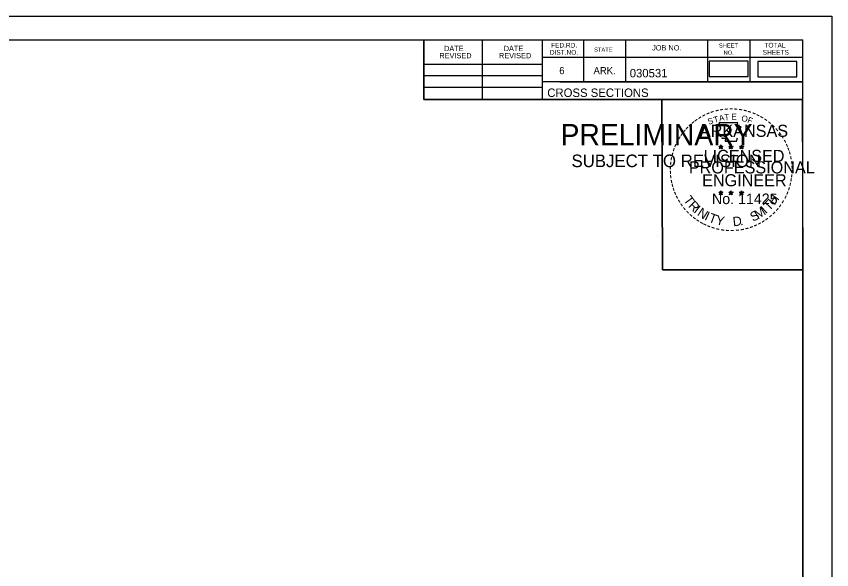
# Model space of a CAD drawing. Extents: x 285 to 4233, y -659 to 3710.
# Drawn here: x 4098.6 to 4233.3, y 182.6 to 274.1 of the extents above; entities that cross this region are included whole.
import ezdxf

# ---------------------------------------------------------------- set-up
doc = ezdxf.new("R2010")
doc.units = 0
for name, color, linetype in [('R_Axis Annot', 7, 'Continuous'), ('R_Border', 7, 'Continuous'), ('R_Border PE', 7, 'Continuous'), ('R_Border Prem', 7, 'Continuous'), ('R_No Plot', 7, 'Continuous')]:
    doc.layers.add(name, color=color, linetype=linetype)

msp = doc.modelspace()

# ---------------------------------------------------------------- linework, layer by layer
at = {"layer": 'R_Axis Annot'}
for points in [[(4213.06, 264.13), (4219.52, 264.13), (4219.52, 266.69), (4213.06, 266.69)], [(4221.11, 264.08), (4227.57, 264.08), (4227.57, 266.63), (4221.11, 266.63)]]:
    msp.add_lwpolyline(points, close=True, dxfattribs=at)
at = {"layer": 'R_Border'}
for p, q in [((3912.38, 270.22), (4228.56, 270.22)), ((4165.92, 260.34), (4165.92, 270.22)), ((4175.6, 260.34), (4175.6, 270.22)), ((4185.46, 270.22), (4185.46, 260.34)), ((4192.3, 270.22), (4192.3, 263.28)), ((4199.24, 270.22), (4199.24, 263.28)), ((4212.82, 270.22), (4212.82, 263.28)), ((4219.76, 270.22), (4219.76, 263.28)), ((4228.56, 64.76), (4228.56, 270.22)), ((4228.56, 267.28), (4185.46, 267.28)), ((4228.56, 267.3), (4228.56, 267.3)), ((4165.92, 266.2), (4185.46, 266.2)), ((4165.92, 264.34), (4185.46, 264.34)), ((4228.56, 263.28), (4185.46, 263.28)), ((4188.42, 263.28), (4228.56, 263.28)), ((4165.92, 262.4), (4185.46, 262.4)), ((4228.56, 260.34), (4165.92, 260.34))]:
    msp.add_line(p, q, dxfattribs=at)
at = {"layer": 'R_Border PE'}
for p, q in [((4214.65, 252.59), (4214.99, 252.48)), ((4214.65, 252.59), (4214.9, 252.55)), ((4214.65, 252.59), (4214.88, 252.47)), ((4214.78, 252.18), (4214.99, 252.48)), ((4214.78, 252.18), (4214.9, 252.43)), ((4214.78, 252.18), (4214.99, 252.4)), ((4214.99, 252.84), (4214.95, 252.59)), ((4214.99, 252.48), (4214.99, 252.84)), ((4214.99, 252.84), (4215.04, 252.59)), ((4215.34, 252.59), (4214.99, 252.48)), ((4215.21, 252.18), (4214.99, 252.48)), ((4215.21, 252.18), (4214.99, 252.4)), ((4215.34, 252.59), (4215.06, 252.54)), ((4215.21, 252.18), (4215.07, 252.47)), ((4215.34, 252.59), (4215.14, 252.49)), ((4216.32, 252.59), (4216.66, 252.48)), ((4216.32, 252.59), (4216.57, 252.55)), ((4216.32, 252.59), (4216.55, 252.47)), ((4216.45, 252.18), (4216.66, 252.48)), ((4216.45, 252.18), (4216.57, 252.43)), ((4216.45, 252.18), (4216.66, 252.4)), ((4216.66, 252.84), (4216.62, 252.59)), ((4216.66, 252.48), (4216.66, 252.84)), ((4216.66, 252.84), (4216.71, 252.59)), ((4217.01, 252.59), (4216.66, 252.48)), ((4216.88, 252.18), (4216.66, 252.48)), ((4216.88, 252.18), (4216.66, 252.4)), ((4217.01, 252.59), (4216.73, 252.54)), ((4216.88, 252.18), (4216.74, 252.47)), ((4217.01, 252.59), (4216.81, 252.49)), ((4218.08, 252.58), (4218.43, 252.47)), ((4218.08, 252.58), (4218.33, 252.53)), ((4218.08, 252.58), (4218.32, 252.46)), ((4218.21, 252.17), (4218.43, 252.47)), ((4218.21, 252.17), (4218.34, 252.41)), ((4218.21, 252.17), (4218.43, 252.39)), ((4218.43, 252.83), (4218.39, 252.58)), ((4218.43, 252.47), (4218.43, 252.83)), ((4218.43, 252.83), (4218.48, 252.58)), ((4218.78, 252.58), (4218.43, 252.47)), ((4218.64, 252.17), (4218.43, 252.47)), ((4218.64, 252.17), (4218.43, 252.38)), ((4218.78, 252.58), (4218.49, 252.53)), ((4218.64, 252.17), (4218.5, 252.46)), ((4218.78, 252.58), (4218.57, 252.48)), ((4214.99, 245.27), (4214.95, 245.02)), ((4214.99, 244.91), (4214.99, 245.27)), ((4214.99, 245.27), (4215.04, 245.02)), ((4216.66, 245.27), (4216.62, 245.02)), ((4216.66, 244.91), (4216.66, 245.27)), ((4216.66, 245.27), (4216.71, 245.02)), ((4218.43, 245.26), (4218.39, 245.01)), ((4218.43, 244.9), (4218.43, 245.26)), ((4218.43, 245.26), (4218.48, 245.01)), ((4214.64, 245.02), (4214.99, 244.91)), ((4214.64, 245.02), (4214.89, 244.97)), ((4214.64, 245.02), (4214.88, 244.9)), ((4214.77, 244.61), (4214.99, 244.91)), ((4214.77, 244.61), (4214.9, 244.85)), ((4214.77, 244.61), (4214.99, 244.83)), ((4215.34, 245.02), (4214.99, 244.91)), ((4215.2, 244.61), (4214.99, 244.91)), ((4215.2, 244.61), (4214.99, 244.82)), ((4215.34, 245.02), (4215.05, 244.97)), ((4215.2, 244.61), (4215.07, 244.9)), ((4215.34, 245.02), (4215.13, 244.92)), ((4216.31, 245.02), (4216.66, 244.91)), ((4216.31, 245.02), (4216.56, 244.97)), ((4216.31, 245.02), (4216.55, 244.9)), ((4216.44, 244.61), (4216.66, 244.91)), ((4216.44, 244.61), (4216.57, 244.85)), ((4216.44, 244.61), (4216.66, 244.83)), ((4217.01, 245.02), (4216.66, 244.91)), ((4216.87, 244.61), (4216.66, 244.91)), ((4216.87, 244.61), (4216.66, 244.82)), ((4217.01, 245.02), (4216.72, 244.97)), ((4216.87, 244.61), (4216.74, 244.9)), ((4217.01, 245.02), (4216.8, 244.92)), ((4218.08, 245.01), (4218.43, 244.9)), ((4218.08, 245.01), (4218.33, 244.96)), ((4218.08, 245.01), (4218.31, 244.89)), ((4218.21, 244.6), (4218.43, 244.9)), ((4218.21, 244.6), (4218.34, 244.84)), ((4218.21, 244.6), (4218.42, 244.82)), ((4218.64, 244.6), (4218.42, 244.81)), ((4218.77, 245.01), (4218.43, 244.9)), ((4218.64, 244.6), (4218.43, 244.9)), ((4218.77, 245.01), (4218.49, 244.96)), ((4218.64, 244.6), (4218.5, 244.89)), ((4218.77, 245.01), (4218.57, 244.91))]:
    msp.add_line(p, q, dxfattribs=at)
for points in [[(4214.69, 256.47), (4214.96, 255.64)], [(4218.2, 255.55), (4218.34, 255.83), (4217.65, 255.81), (4217.8, 256.47), (4214.69, 256.47)], [(4215.18, 254.05), (4215.18, 253.96), (4215.74, 253.94), (4215.69, 253.47), (4217.56, 253.47), (4217.76, 254)], [(4214.99, 252.84), (4215.21, 252.18), (4214.65, 252.59), (4215.34, 252.59), (4214.78, 252.18), (4214.99, 252.84)], [(4216.66, 252.84), (4216.88, 252.18), (4216.32, 252.59), (4217.01, 252.59), (4216.45, 252.18), (4216.66, 252.84)], [(4218.43, 252.83), (4218.64, 252.17), (4218.08, 252.58), (4218.78, 252.58), (4218.21, 252.17), (4218.43, 252.83)], [(4214.99, 245.27), (4215.2, 244.61), (4214.64, 245.02), (4215.34, 245.02), (4214.77, 244.61), (4214.99, 245.27)], [(4216.66, 245.27), (4216.87, 244.61), (4216.31, 245.02), (4217.01, 245.02), (4216.44, 244.61), (4216.66, 245.27)], [(4218.43, 245.26), (4218.64, 244.6), (4218.08, 245.01), (4218.77, 245.01), (4218.21, 244.6), (4218.43, 245.26)]]:
    msp.add_lwpolyline(points, dxfattribs=at)
for centre, radius in [((4214.99, 252.48), 0.172), ((4214.99, 252.48), 0.145), ((4214.99, 252.48), 0.116), ((4214.99, 252.48), 0.0991), ((4214.99, 252.48), 0.0747), ((4214.99, 252.48), 0.0495), ((4214.99, 252.48), 0.0296), ((4216.66, 252.48), 0.172), ((4216.66, 252.48), 0.145), ((4216.66, 252.48), 0.116), ((4216.66, 252.48), 0.0991), ((4216.66, 252.48), 0.0747), ((4216.66, 252.48), 0.0495), ((4216.66, 252.48), 0.0296), ((4218.43, 252.47), 0.172), ((4218.43, 252.47), 0.145), ((4218.43, 252.47), 0.116), ((4218.43, 252.47), 0.0991), ((4218.43, 252.47), 0.0747), ((4218.43, 252.47), 0.0495), ((4218.43, 252.47), 0.0296), ((4214.99, 244.91), 0.172), ((4214.99, 244.91), 0.145), ((4214.99, 244.91), 0.116), ((4214.99, 244.91), 0.0991), ((4214.99, 244.91), 0.0747), ((4214.99, 244.91), 0.0495), ((4214.99, 244.91), 0.0296), ((4216.66, 244.91), 0.172), ((4216.66, 244.91), 0.145), ((4216.66, 244.91), 0.116), ((4216.66, 244.91), 0.0991), ((4216.66, 244.91), 0.0747), ((4216.66, 244.91), 0.0495), ((4216.66, 244.91), 0.0296), ((4218.43, 244.9), 0.172), ((4218.43, 244.9), 0.145), ((4218.43, 244.9), 0.116), ((4218.43, 244.9), 0.0991), ((4218.43, 244.9), 0.0747), ((4218.43, 244.9), 0.0495), ((4218.43, 244.9), 0.0296)]:
    msp.add_circle(centre, radius, dxfattribs=at)
at = {"layer": 'R_No Plot'}
for p, q in [((3899.98, 274.11), (4233.31, 274.11)), ((4204.59, 237.88), (4204.59, 237.88))]:
    msp.add_line(p, q, dxfattribs=at)
for points in [[(3899.97, 274.11), (4233.31, 274.11), (4233.31, 60.77), (3899.97, 60.77)], [(4146.3, 270.22), (4165.92, 270.22), (4165.92, 260.34), (4182.03, 260.34), (4205.23, 260.34), (4205.35, 232.18), (4228.56, 232.18), (4228.56, 64.76), (3912.38, 64.76), (3912.38, 270.22)], [(4205.23, 260.34), (4228.44, 260.34), (4228.56, 232.18), (4205.35, 232.18)]]:
    msp.add_lwpolyline(points, close=True, dxfattribs=at)

# ---------------------------------------------------------------- texts
at = {"layer": 'R_Border'}
for s, height, p in [('FED.RD.', 0.782, (4186.94, 268.94)), ('SHEET', 0.684, (4214.68, 268.94)), ('TOTAL', 0.782, (4222.2, 268.94)), ('DATE', 0.879, (4169.26, 268.35)), ('DATE', 0.879, (4179.12, 268.35)), ('DIST.NO.', 0.782, (4186.74, 267.76)), ('STATE', 0.684, (4194.06, 268.26)), ('JOB NO.', 0.879, (4203.64, 268.46)), ('NO.', 0.684, (4215.46, 267.76)), ('SHEETS', 0.782, (4221.92, 267.76)), ('REVISED', 0.879, (4168.48, 267.17)), ('REVISED', 0.879, (4178.34, 267.17)), ('6', 1.17, (4188.3, 264.54)), ('ARK.', 1.172, (4193.96, 264.54)), ('030531', 1.4, (4199.94, 264.01)), ('CROSS SECTIONS', 1.4, (4186.32, 260.77))]:
    msp.add_text(s, height=height, rotation=360, dxfattribs=at).set_placement(p)
at = {"layer": 'R_Border PE'}
for s, height, rotation, p in [('-', 1.6, 10.2193, (4214.86, 258)), ('-', 1.6, 5.8968, (4215.59, 258.11)), ('-', 1.6, 0.1862, (4216.36, 258.18)), ('-', 1.6, 357.743, (4217.09, 258.17)), ('-', 1.6, 352.1617, (4217.83, 258.11)), ('-', 1.6, 34.0636, (4211.57, 256.64)), ('-', 1.6, 28.7918, (4212.17, 257.01)), ('-', 1.6, 24.3072, (4212.8, 257.33)), ('-', 1.6, 19.1761, (4213.43, 257.6)), ('T', 1, 16.4036, (4213.96, 256.48)), ('-', 1.6, 13.6301, (4214.18, 257.84)), ('A', 1, 11.2132, (4214.78, 256.73)), ('T', 1, 6.0228, (4215.63, 256.89)), ('E', 1, 0.8323, (4216.74, 257)), ('O', 1, 350.4515, (4218.34, 256.79)), ('-', 1.6, 347.2049, (4218.55, 258)), ('F', 1, 340.0707, (4219.29, 256.57)), ('-', 1.6, 342.3362, (4219.18, 257.84)), ('-', 1.6, 337.8551, (4219.92, 257.62)), ('-', 1.6, 334.1211, (4220.55, 257.35)), ('-', 1.6, 329.6409, (4221.13, 257.07)), ('-', 1.6, 42.9622, (4210.08, 255.45)), ('-', 1.6, 38.9507, (4210.52, 255.87)), ('-', 1.6, 36.2317, (4210.99, 256.24)), ('ARKANSAS', 2, 360, (4211.54, 254.18)), ('S', 1, 21.594, (4213.04, 256.15)), ('-', 1.6, 325.8627, (4221.77, 256.7)), ('-', 1.6, 320.5297, (4222.38, 256.28)), ('-', 1.6, 315.5786, (4222.98, 255.79)), ('-', 1.6, 54.2325, (4208.82, 253.92)), ('-', 1.6, 50.6142, (4209.23, 254.49)), ('-', 1.6, 48.423, (4209.64, 254.97)), ('-', 1.6, 309.8797, (4223.55, 255.24)), ('-', 1.6, 306.6522, (4224.08, 254.64)), ('-', 1.6, 62.8713, (4208.18, 252.78)), ('-', 1.6, 58.0706, (4208.49, 253.39)), ('-', 1.4, 303.6753, (4224.56, 254.07)), ('-', 1.6, 299.6684, (4224.88, 253.46)), ('-', 1.6, 72.3945, (4207.7, 251.54)), ('-', 1.6, 67.7743, (4207.92, 252.17)), ('LICENSED', 2, 360, (4212.14, 250.03)), ('DWB', 0.01, 360, (4214.98, 252.47)), ('DWB', 0.01, 360, (4216.65, 252.47)), ('DWB', 0.01, 360, (4218.42, 252.46)), ('-', 1.6, 294.6628, (4225.2, 252.85)), ('-', 1.6, 290.5728, (4225.46, 252.27)), ('-', 1.6, 81.2013, (4207.37, 250.11)), ('-', 1.6, 75.461, (4207.51, 250.82)), ('-', 1.6, 285.1233, (4225.7, 251.69)), ('-', 1.6, 280.5493, (4225.9, 250.95)), ('-', 1.6, 89.0622, (4207.27, 248.72)), ('-', 1.6, 85.1863, (4207.3, 249.42)), ('PROFESSIONAL', 2, 360, (4209.71, 248.13)), ('-', 1.6, 276.5962, (4226.06, 250.18)), ('-', 1.6, 274.3301, (4226.12, 249.46)), ('-', 1.6, 94.1959, (4207.31, 247.99)), ('ENGINEER', 2, 360, (4211.9, 246)), ('-', 1.6, 263.5172, (4226.13, 248.16)), ('-', 1.6, 269.9407, (4226.15, 248.83)), ('-', 1.6, 98.9479, (4207.38, 247.33)), ('-', 1.6, 101.7149, (4207.52, 246.59)), ('-', 1.6, 255.7626, (4225.95, 246.83)), ('-', 1.6, 260.9953, (4226.06, 247.51)), ('-', 1.6, 105.4578, (4207.68, 246)), ('-', 1.6, 109.0874, (4207.89, 245.37)), ('-', 1.6, 252.8681, (4225.77, 246.11)), ('-', 1.6, 114.0643, (4208.15, 244.77)), ('-', 1.6, 115.7289, (4208.45, 244.15)), ('T', 1.54, 306.0406, (4208.75, 243.74)), ('No. 11425', 1.757, 360, (4213.53, 243.05)), ('DWB', 0.01, 360, (4214.98, 244.9)), ('DWB', 0.01, 360, (4216.65, 244.9)), ('DWB', 0.01, 360, (4218.41, 244.89)), ('H', 1.54, 54.6088, (4223.87, 242.78)), ('-', 1.6, 244.6197, (4225.29, 244.81)), ('-', 1.6, 247.8887, (4225.55, 245.44)), ('-', 1.6, 120.4471, (4208.81, 243.57)), ('-', 1.6, 125.8934, (4209.21, 243.01)), ('-', 1.6, 130.7181, (4209.67, 242.45)), ('R', 1.54, 314.005, (4209.51, 242.7)), ('I', 1.54, 321.9694, (4210.41, 241.76)), ('M', 1.54, 32.6563, (4221.13, 240.51)), ('I', 1.54, 42.1136, (4222.42, 241.36)), ('T', 1.54, 46.6444, (4222.98, 241.84)), ('-', 1.6, 233.8452, (4224.49, 243.41)), ('-', 1.6, 239.0712, (4224.89, 244.06)), ('-', 1.6, 134.2238, (4210.19, 241.91)), ('-', 1.6, 138.9338, (4210.72, 241.44)), ('N', 1.54, 326.5002, (4210.98, 241.29)), ('I', 1.54, 335.3603, (4212.19, 240.51)), ('T', 1.54, 339.8912, (4212.85, 240.18)), ('Y', 1.54, 347.8556, (4214.07, 239.73)), ('S', 1.54, 26.9312, (4220.3, 240.11)), ('-', 1.6, 221.0851, (4223.06, 241.77)), ('-', 1.6, 225.7653, (4223.58, 242.28)), ('-', 1.6, 231.2538, (4224.06, 242.84)), ('-', 1.6, 144.6463, (4211.27, 241.04)), ('-', 1.6, 148.0898, (4211.83, 240.67)), ('-', 1.6, 151.5704, (4212.41, 240.34)), ('-', 1.6, 154.6002, (4212.93, 240.1)), ('D', 1.54, 6.3969, (4217.05, 239.38)), ('.', 1.54, 13.7642, (4218.24, 239.5)), ('-', 1.6, 207.3568, (4221.42, 240.56)), ('-', 1.6, 212.2491, (4221.98, 240.91)), ('-', 1.6, 215.7363, (4222.51, 241.29)), ('-', 1.6, 158.5612, (4213.56, 239.84)), ('-', 1.6, 162.7983, (4214.24, 239.63)), ('-', 1.6, 167.5555, (4214.96, 239.46)), ('-', 1.6, 173.1155, (4215.73, 239.35)), ('-', 1.6, 176.5183, (4216.48, 239.3)), ('-', 1.6, 181.5918, (4217.22, 239.32)), ('-', 1.6, 185.8167, (4218.03, 239.4)), ('-', 1.6, 191.2858, (4218.77, 239.53)), ('-', 1.6, 195.4743, (4219.5, 239.73)), ('-', 1.6, 200.7184, (4220.17, 239.97)), ('-', 1.6, 204.2516, (4220.79, 240.24))]:
    msp.add_text(s, height=height, rotation=rotation, dxfattribs=at).set_placement(p)
at = {"layer": 'R_Border Prem'}
for s, height, p in [('PRELIMINARY', 3.5, (4188.51, 252.8)), ('DWB', 0.01, (4189.26, 254.65)), ('SUBJECT TO REVISION', 2.0751, (4190.32, 249.17))]:
    msp.add_text(s, height=height, rotation=360, dxfattribs=at).set_placement(p)

doc.saveas('drawing.dxf')
